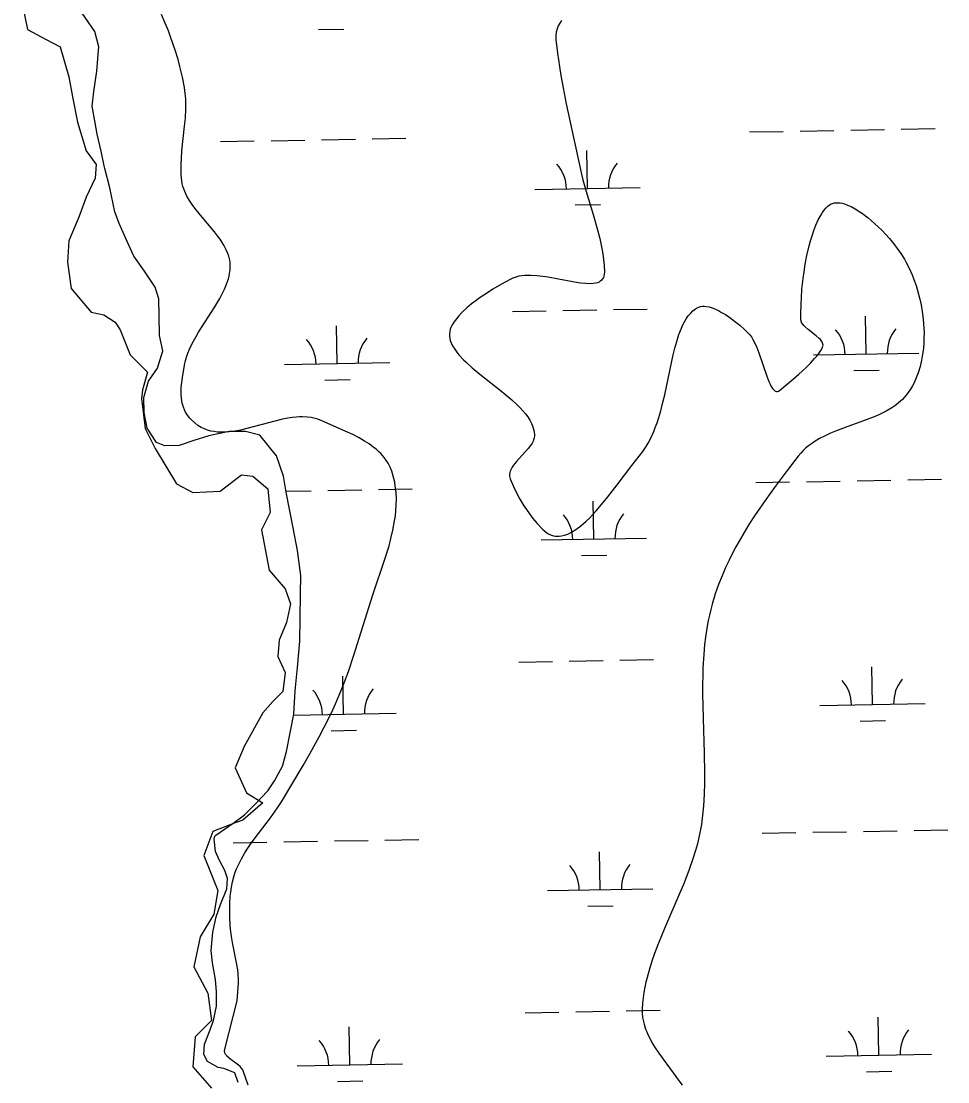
# Model space of a CAD drawing. Extents: x 3925854 to 3964121, y 224593 to 250589.
# Drawn here: x 3948908 to 3949787, y 234886 to 235892 of the extents above; entities that cross this region are included whole.
import ezdxf

# ---------------------------------------------------------------- set-up
doc = ezdxf.new("R2010")
doc.units = 0
for name, color, linetype in [('V-RIVR-EDGE', 7, 'Continuous'), ('V-SITE-VEGE', 7, 'Continuous'), ('V-WETL-SWMP', 7, 'Continuous')]:
    doc.layers.add(name, color=color, linetype=linetype)

msp = doc.modelspace()

# ---------------------------------------------------------------- linework, layer by layer
at = {"layer": 'V-RIVR-EDGE'}
msp.add_lwpolyline([(3948908.432, 235913.568), (3948914.368, 235883.888), (3948932.176, 235874.39), (3948945.236, 235867.267), (3948953.546, 235838.774), (3948957.108, 235819.779), (3948961.857, 235796.034), (3948970.167, 235768.728), (3948979.665, 235755.669), (3948978.478, 235742.61), (3948970.167, 235724.802), (3948963.044, 235705.806), (3948953.546, 235683.249), (3948952.359, 235663.067), (3948955.921, 235638.135), (3948974.916, 235615.578), (3948986.788, 235613.204), (3948997.473, 235606.08), (3949002.222, 235598.957), (3949011.72, 235575.213), (3949028.341, 235558.592), (3949023.592, 235541.971), (3949022.405, 235533.66), (3949025.966, 235505.167), (3949035.464, 235486.172), (3949055.647, 235452.93), (3949071.08, 235444.619), (3949097.199, 235445.807), (3949117.382, 235461.24), (3949128.066, 235460.053), (3949142.313, 235448.181), (3949144.687, 235425.624), (3949136.377, 235409.003), (3949143.5, 235371.012), (3949158.934, 235353.204), (3949163.683, 235338.957), (3949160.121, 235321.149), (3949152.998, 235304.528), (3949151.811, 235289.095), (3949158.934, 235273.661), (3949156.56, 235255.853), (3949147.062, 235246.355), (3949137.564, 235235.67), (3949119.756, 235203.615), (3949111.446, 235183.433), (3949122.13, 235159.688), (3949137.564, 235150.191), (3949118.569, 235133.57), (3949111.446, 235131.195), (3949090.076, 235122.885), (3949081.765, 235100.328), (3949094.825, 235067.086), (3949091.263, 235044.529), (3949078.204, 235023.159), (3949072.268, 234994.666), (3949085.327, 234969.734), (3949088.888, 234943.616), (3949073.455, 234928.182), (3949071.08, 234899.689), (3949088.888, 234879.506)], dxfattribs=at)
at = {"layer": 'V-SITE-VEGE'}
for points in [[(3949193.515, 235512.632), (3949189.83, 235514.105), (3949186.046, 235515.186), (3949183.471, 235515.704), (3949179.979, 235516.161), (3949175.226, 235516.39), (3949172.465, 235516.343), (3949169.275, 235516.148), (3949165.586, 235515.755), (3949161.322, 235515.11), (3949156.397, 235514.158), (3949116.461, 235503.832), (3949111.269, 235502.857), (3949105.817, 235502.122), (3949100.124, 235501.763), (3949097.24, 235501.776), (3949094.31, 235501.948), (3949091.334, 235502.306), (3949088.319, 235502.881), (3949085.274, 235503.719), (3949082.206, 235504.85), (3949079.124, 235506.328), (3949076.037, 235508.202), (3949072.963, 235510.537), (3949069.912, 235513.394), (3949068.411, 235515.028), (3949066.19, 235517.879), (3949064.37, 235520.847), (3949063.362, 235522.884), (3949062.26, 235525.663), (3949061.177, 235529.467), (3949060.741, 235531.676), (3949060.391, 235534.23), (3949060.161, 235537.177), (3949060.102, 235540.563), (3949060.253, 235544.44), (3949060.661, 235548.851), (3949061.337, 235553.817), (3949063.305, 235565.313), (3949064.228, 235569.634), (3949065.523, 235573.957), (3949066.569, 235576.843), (3949068.175, 235580.689), (3949070.637, 235585.821), (3949074.387, 235592.666), (3949076.711, 235596.573), (3949092.18, 235620.854), (3949096.831, 235628.745), (3949099.073, 235632.946), (3949101.23, 235637.419), (3949103.208, 235642.176), (3949104.892, 235647.239), (3949105.567, 235649.846), (3949106.112, 235652.533), (3949106.505, 235655.3), (3949106.714, 235658.153), (3949106.708, 235661.089), (3949106.557, 235663.056), (3949106.272, 235665.009), (3949105.328, 235668.882), (3949104.443, 235671.442), (3949102.975, 235674.832), (3949100.562, 235679.311), (3949098.981, 235681.856), (3949097.021, 235684.752), (3949094.609, 235688.051), (3949091.672, 235691.812), (3949078.481, 235707.569), (3949073.221, 235714.19), (3949070.626, 235717.756), (3949068.079, 235721.589), (3949065.67, 235725.724), (3949063.528, 235730.189), (3949062.619, 235732.522), (3949061.834, 235734.944), (3949061.202, 235737.474), (3949060.751, 235740.107), (3949060.21, 235745.938), (3949060.036, 235751.896), (3949060.092, 235755.928), (3949060.345, 235761.374), (3949060.925, 235768.734), (3949063.432, 235792.08), (3949064.102, 235799.753), (3949064.546, 235808.488), (3949064.587, 235813.121), (3949064.444, 235818.032), (3949064.046, 235823.224), (3949063.305, 235828.704), (3949061.369, 235838.696), (3949058.973, 235848.715), (3949057.147, 235855.381), (3949054.451, 235864.224), (3949050.466, 235875.88), (3949048.014, 235882.437), (3949045.088, 235889.82), (3949041.6, 235898.082)], [(3949420.836, 235892.35), (3949419.182, 235889.937), (3949417.771, 235887.314), (3949416.654, 235884.453), (3949415.886, 235881.329), (3949415.524, 235877.911)], [(3949415.524, 235877.911), (3949415.635, 235874.196), (3949417.062, 235861.425), (3949418.883, 235848.596), (3949420.286, 235840.021), (3949422.352, 235828.563), (3949425.381, 235813.258), (3949439.834, 235746.602), (3949441.192, 235741.121), (3949444.225, 235730.164), (3949450.866, 235708.28), (3949455.085, 235693.737), (3949457.205, 235685.453), (3949459.228, 235676.011), (3949460.093, 235670.99), (3949460.818, 235665.644), (3949461.344, 235659.957), (3949461.592, 235653.907), (3949461.473, 235651.64), (3949461.067, 235649.668), (3949460.643, 235648.509), (3949459.898, 235647.147), (3949458.591, 235645.643), (3949457.696, 235644.935), (3949456.543, 235644.251), (3949455.067, 235643.626), (3949453.179, 235643.102), (3949450.786, 235642.729), (3949447.76, 235642.576), (3949443.96, 235642.707), (3949439.23, 235643.19), (3949436.559, 235643.569), (3949426.567, 235645.344), (3949418.135, 235646.999), (3949408.284, 235648.791), (3949403.046, 235649.574), (3949397.54, 235650.188), (3949391.833, 235650.516), (3949388.976, 235650.522), (3949386.107, 235650.399), (3949383.239, 235650.116), (3949380.395, 235649.643), (3949377.593, 235648.949), (3949374.863, 235647.99), (3949372.231, 235646.725), (3949363.992, 235642.082), (3949355.853, 235637.322), (3949350.537, 235634.042), (3949343.656, 235629.477), (3949339.854, 235626.747), (3949335.652, 235623.503), (3949331.06, 235619.609), (3949326.129, 235614.885), (3949323.653, 235612.23), (3949321.14, 235609.289), (3949318.617, 235606.019), (3949317.052, 235603.594), (3949315.883, 235601.169), (3949315.313, 235599.555), (3949314.807, 235597.405), (3949314.564, 235594.534), (3949314.635, 235592.893), (3949314.893, 235591.019), (3949315.414, 235588.877), (3949316.284, 235586.426), (3949317.621, 235583.626), (3949319.561, 235580.423), (3949322.266, 235576.757), (3949323.905, 235574.799), (3949327.933, 235570.482), (3949330.374, 235568.102), (3949336.211, 235562.839), (3949343.438, 235556.832), (3949362.823, 235541.517), (3949368.211, 235537.12), (3949373.704, 235532.408), (3949379.145, 235527.351), (3949381.74, 235524.73), (3949384.243, 235522.014), (3949386.61, 235519.202), (3949388.808, 235516.288), (3949390.778, 235513.267), (3949392.474, 235510.133), (3949393.825, 235506.887), (3949394.763, 235503.516), (3949395.048, 235501.798), (3949395.202, 235500.051), (3949395.208, 235498.267), (3949394.962, 235496.363), (3949394.391, 235494.456), (3949393.848, 235493.184), (3949392.947, 235491.486), (3949391.466, 235489.219), (3949389.105, 235486.194), (3949378.058, 235474.058), (3949375.328, 235470.589), (3949374.101, 235468.739), (3949373.02, 235466.763), (3949372.166, 235464.66), (3949371.654, 235462.417), (3949371.568, 235461.26)], [(3949666.721, 235579.231), (3949668.393, 235582.074), (3949668.849, 235583.259), (3949668.97, 235584.447), (3949668.88, 235585.24), (3949668.565, 235586.299), (3949667.827, 235587.71), (3949666.377, 235589.594), (3949665.345, 235590.673), (3949662.363, 235593.317), (3949654.814, 235599.25), (3949651.988, 235601.724), (3949650.7, 235603.047), (3949649.551, 235604.46), (3949648.629, 235605.968), (3949648.066, 235607.579), (3949647.97, 235608.413), (3949647.872, 235613.709), (3949648.07, 235623.613), (3949648.367, 235629.345), (3949648.976, 235637.351), (3949650.063, 235647.546), (3949650.917, 235653.878), (3949652.074, 235661.143), (3949653.641, 235669.378), (3949655.756, 235678.557), (3949657.03, 235683.29), (3949658.505, 235688.176), (3949660.209, 235693.169), (3949662.181, 235698.199), (3949664.46, 235703.174), (3949667.051, 235707.894), (3949668.495, 235710.143), (3949670.043, 235712.289), (3949671.71, 235714.307), (3949673.5, 235716.162), (3949675.03, 235717.397), (3949676.703, 235718.331), (3949677.891, 235718.796), (3949679.564, 235719.222), (3949681.936, 235719.462), (3949683.361, 235719.437), (3949685.045, 235719.271), (3949687.038, 235718.909), (3949689.395, 235718.278), (3949692.182, 235717.285), (3949695.471, 235715.822), (3949699.344, 235713.756), (3949703.87, 235710.926), (3949706.313, 235709.234), (3949711.73, 235705.101), (3949714.708, 235702.619), (3949717.858, 235699.838), (3949721.176, 235696.731), (3949724.645, 235693.292), (3949728.237, 235689.51), (3949731.917, 235685.383), (3949735.633, 235680.933), (3949739.311, 235676.175), (3949742.85, 235671.168), (3949746.073, 235666.066), (3949747.538, 235663.486), (3949750.608, 235657.452), (3949753.405, 235651.134), (3949755.115, 235646.786), (3949757.194, 235640.841), (3949759.594, 235632.69), (3949760.772, 235627.943), (3949761.937, 235622.456), (3949763.029, 235616.126), (3949763.95, 235608.851), (3949764.569, 235600.53), (3949764.702, 235596.109), (3949764.69, 235591.419), (3949764.495, 235586.46), (3949764.083, 235581.236), (3949763.401, 235575.749), (3949762.394, 235570.021), (3949760.991, 235564.08), (3949759.115, 235557.962), (3949757.988, 235554.907), (3949756.711, 235551.833), (3949755.271, 235548.749), (3949753.651, 235545.664), (3949751.832, 235542.598), (3949749.803, 235539.565), (3949747.538, 235536.581), (3949745.918, 235534.679), (3949744.203, 235532.868), (3949740.511, 235529.503), (3949737.869, 235527.435), (3949734.142, 235524.873), (3949728.848, 235521.762), (3949725.677, 235520.122), (3949721.94, 235518.352), (3949717.543, 235516.443), (3949712.38, 235514.383), (3949706.346, 235512.141), (3949689.954, 235506.326), (3949680.689, 235502.81), (3949675.862, 235500.786)], [(3949371.568, 235461.26), (3949371.623, 235460.066), (3949371.834, 235458.833), (3949372.231, 235457.561), (3949375.258, 235450.373), (3949378.789, 235443.127), (3949381.408, 235438.312), (3949385.226, 235431.965), (3949387.567, 235428.398), (3949390.383, 235424.39), (3949393.78, 235419.925), (3949397.889, 235415.008), (3949402.869, 235409.673), (3949404.971, 235407.756), (3949407.115, 235406.187), (3949408.563, 235405.327), (3949410.521, 235404.405), (3949413.173, 235403.564), (3949414.709, 235403.273), (3949416.48, 235403.101), (3949418.526, 235403.115), (3949420.89, 235403.39), (3949423.618, 235404.022), (3949426.77, 235405.145), (3949430.411, 235406.908), (3949434.46, 235409.398), (3949439.099, 235412.856), (3949441.663, 235415.012), (3949444.401, 235417.492), (3949447.321, 235420.323), (3949450.432, 235423.526), (3949453.742, 235427.128), (3949457.254, 235431.144), (3949464.897, 235440.454), (3949473.652, 235451.788), (3949487.616, 235470.222), (3949498.169, 235483.456), (3949501.257, 235488.134), (3949503.162, 235491.423), (3949505.523, 235495.998), (3949508.376, 235502.404), (3949509.871, 235506.205), (3949511.469, 235510.652), (3949513.16, 235515.856), (3949514.942, 235521.932), (3949516.806, 235529.004), (3949518.753, 235537.19), (3949525.53, 235569.122), (3949526.913, 235575.235), (3949528.459, 235581.537), (3949530.222, 235587.951), (3949532.28, 235594.388), (3949534.687, 235600.616), (3949536.063, 235603.643), (3949537.583, 235606.578), (3949539.262, 235609.392), (3949541.124, 235612.054), (3949543.194, 235614.532), (3949545.498, 235616.777), (3949548.073, 235618.745), (3949550.95, 235620.385), (3949552.754, 235621.024), (3949554.743, 235621.323), (3949556.16, 235621.346), (3949558.155, 235621.168), (3949560.975, 235620.588), (3949564.631, 235619.398), (3949566.943, 235618.442), (3949569.644, 235617.154), (3949572.78, 235615.466), (3949576.386, 235613.291), (3949580.48, 235610.553), (3949585.039, 235607.19), (3949589.958, 235603.184), (3949594.845, 235598.773), (3949599.459, 235594.046), (3949600.993, 235592.111), (3949602.457, 235589.823), (3949604.62, 235585.674), (3949606.18, 235582.119), (3949608.163, 235576.999), (3949615.609, 235554.985), (3949617.561, 235549.877), (3949618.647, 235547.409), (3949619.816, 235545.111), (3949621.094, 235543.094), (3949622.468, 235541.525), (3949623.206, 235540.952), (3949623.982, 235540.55), (3949624.797, 235540.358), (3949625.661, 235540.403), (3949626.574, 235540.726), (3949627.543, 235541.368), (3949640.818, 235552.249), (3949646.061, 235556.779), (3949653.063, 235563.261), (3949656.891, 235567.115), (3949660.956, 235571.588), (3949662.937, 235573.984), (3949664.878, 235576.532), (3949666.721, 235579.231)], [(3949123.555, 234882.417), (3949119.066, 234895.895), (3949118.541, 234896.878), (3949117.184, 234898.724), (3949116.09, 234899.875), (3949114.454, 234901.329), (3949107.169, 234906.655), (3949105.277, 234908.169), (3949103.448, 234909.967), (3949102.667, 234910.973), (3949102.018, 234912.095), (3949101.568, 234913.352), (3949101.392, 234914.782), (3949101.6, 234916.414), (3949113.225, 234962.199), (3949114.531, 234979.183), (3949114.556, 234982.089), (3949114.245, 234987.898), (3949113.815, 234991.766), (3949113.022, 234996.923), (3949108.84, 235017.532), (3949107.798, 235023.42), (3949106.954, 235030.152), (3949106.708, 235033.742), (3949106.395, 235041.549), (3949106.253, 235049.356), (3949106.327, 235054.562), (3949106.712, 235061.499), (3949107.118, 235065.466), (3949107.771, 235069.996), (3949108.803, 235075.175), (3949110.409, 235081.094), (3949111.47, 235084.252), (3949112.772, 235087.619), (3949114.368, 235091.211), (3949117.395, 235097.146), (3949120.632, 235102.756), (3949122.889, 235106.34), (3949125.996, 235110.954), (3949130.27, 235116.877), (3949143.863, 235134.53), (3949148.164, 235140.359), (3949152.85, 235147.248), (3949155.217, 235151.072), (3949175.695, 235185.609), (3949182.371, 235197.228), (3949191.043, 235212.897), (3949195.847, 235221.976), (3949201.172, 235232.482), (3949203.986, 235238.331), (3949206.671, 235244.223), (3949211.705, 235256.116), (3949214.836, 235264.117), (3949218.781, 235274.859), (3949223.708, 235289.289), (3949242.024, 235347.418), (3949253.718, 235382.209), (3949257.312, 235394.094), (3949259.143, 235400.916), (3949260.97, 235408.723), (3949262.631, 235417.644), (3949263.3, 235422.395), (3949263.831, 235427.454), (3949264.162, 235432.832), (3949264.23, 235438.546), (3949263.949, 235444.608), (3949263.214, 235451.028), (3949262.645, 235454.323), (3949261.918, 235457.707), (3949261.006, 235461.18), (3949259.894, 235464.746), (3949258.324, 235468.698), (3949256.392, 235472.409), (3949254.918, 235474.754), (3949252.733, 235477.732), (3949249.466, 235481.451), (3949247.43, 235483.454), (3949244.969, 235485.643), (3949241.995, 235488.023), (3949238.409, 235490.593), (3949234.096, 235493.356), (3949228.943, 235496.309), (3949222.838, 235499.463), (3949215.686, 235502.834), (3949193.515, 235512.632)], [(3949675.862, 235500.786), (3949670.842, 235498.472), (3949665.677, 235495.789), (3949660.424, 235492.631), (3949657.833, 235490.866), (3949655.259, 235488.935), (3949652.711, 235486.817), (3949650.206, 235484.495), (3949647.767, 235481.935), (3949645.414, 235479.112), (3949634.914, 235465.477), (3949624.531, 235451.671), (3949617.744, 235442.359), (3949608.935, 235429.778), (3949604.059, 235422.5), (3949598.654, 235414.093), (3949592.727, 235404.36), (3949586.331, 235393.062), (3949583.104, 235386.954), (3949579.812, 235380.374), (3949576.491, 235373.278), (3949573.167, 235365.614), (3949569.9, 235357.33), (3949566.746, 235348.364), (3949563.789, 235338.64), (3949562.433, 235333.557), (3949561.163, 235328.261), (3949560.049, 235323.047), (3949559.062, 235317.818), (3949557.432, 235307.312), (3949556.59, 235300.283), (3949555.73, 235290.875), (3949555.001, 235278.29), (3949554.77, 235271.079), (3949554.645, 235262.825), (3949554.657, 235253.382), (3949554.827, 235242.581), (3949555.161, 235230.235), (3949556.209, 235197.406), (3949556.476, 235178.775), (3949556.396, 235168.898), (3949556.078, 235158.416), (3949555.421, 235147.308), (3949554.286, 235135.548), (3949553.504, 235129.521), (3949552.775, 235124.921), (3949551.904, 235120.323), (3949549.777, 235111.14), (3949548.097, 235105.025), (3949545.572, 235096.88), (3949541.771, 235086.038), (3949536.596, 235072.789), (3949533.241, 235064.73), (3949518.672, 235031.09), (3949512.929, 235017.178), (3949510.074, 235009.774), (3949507.24, 235001.894), (3949504.508, 234993.503), (3949501.986, 234984.57), (3949500.862, 234979.968), (3949499.846, 234975.22), (3949498.953, 234970.328), (3949498.22, 234965.286), (3949497.669, 234960.086), (3949497.333, 234954.724), (3949497.372, 234950.61), (3949497.79, 234946.528), (3949498.267, 234943.827), (3949499.138, 234940.245), (3949500.678, 234935.506), (3949501.737, 234932.815), (3949503.094, 234929.753), (3949504.821, 234926.267), (3949507, 234922.304), (3949509.726, 234917.797), (3949513.095, 234912.666), (3949517.201, 234906.823), (3949535.324, 234882.389)]]:
    msp.add_lwpolyline(points, dxfattribs=at)
at = {"layer": 'V-WETL-SWMP'}
for p, q in [((3948978.342, 235881.939), (3948966.148, 235899.229)), ((3948981.925, 235867.259), (3948978.342, 235881.939)), ((3949190.285, 235883.805), (3949214.281, 235884.242)), ((3948981.056, 235856.214), (3948981.925, 235867.259)), ((3948980.197, 235844.187), (3948981.056, 235856.214)), ((3948977.204, 235825.026), (3948980.197, 235844.187)), ((3948975.874, 235811.032), (3948977.204, 235825.026)), ((3948978.486, 235795.362), (3948975.874, 235811.032)), ((3948980.558, 235784.591), (3948978.486, 235795.362)), ((3948984.156, 235768.44), (3948980.558, 235784.591)), ((3949599.184, 235786.583), (3949631.179, 235787.165)), ((3949647.176, 235787.456), (3949679.171, 235788.038)), ((3949695.168, 235788.328), (3949727.163, 235788.91)), ((3949743.16, 235789.201), (3949775.155, 235789.783)), ((3949097.359, 235777.458), (3949129.354, 235778.04)), ((3949145.351, 235778.331), (3949177.346, 235778.913)), ((3949193.343, 235779.204), (3949225.338, 235779.786)), ((3949241.335, 235780.076), (3949273.33, 235780.658)), ((3948987.241, 235754.492), (3948984.156, 235768.44)), ((3949445.54, 235733.039), (3949444.886, 235769.033)), ((3948987.759, 235751.799), (3948987.241, 235754.492)), ((3948992.603, 235733.699), (3948987.759, 235751.799)), ((3948997.249, 235710.936), (3948992.603, 235733.699)), ((3949395.549, 235732.13), (3949495.532, 235733.948)), ((3949001.287, 235699.695), (3948997.249, 235710.936)), ((3949433.823, 235717.392), (3949457.819, 235717.829)), ((3949009.064, 235682.606), (3949001.287, 235699.695)), ((3949015.338, 235668.69), (3949009.064, 235682.606)), ((3949025.292, 235654.565), (3949015.338, 235668.69)), ((3949035.504, 235639.218), (3949025.292, 235654.565)), ((3949038.804, 235628.214), (3949035.504, 235639.218)), ((3949039.214, 235612.031), (3949038.804, 235628.214)), ((3949039.648, 235593.395), (3949039.214, 235612.031)), ((3949374.243, 235616.292), (3949406.238, 235616.873)), ((3949422.235, 235617.164), (3949454.23, 235617.746)), ((3949470.227, 235618.037), (3949502.222, 235618.619)), ((3949709.876, 235575.957), (3949709.221, 235611.951)), ((3949208.051, 235566.832), (3949207.396, 235602.826)), ((3949042.738, 235578.956), (3949039.648, 235593.395)), ((3949037.755, 235562.473), (3949042.738, 235578.956)), ((3949659.884, 235575.048), (3949759.867, 235576.866)), ((3949029.297, 235550.123), (3949037.755, 235562.473)), ((3949158.059, 235565.923), (3949258.042, 235567.741)), ((3949698.158, 235560.31), (3949722.154, 235560.746)), ((3949024.794, 235534.626), (3949029.297, 235550.123)), ((3949196.333, 235551.185), (3949220.329, 235551.622)), ((3949024.939, 235520.402), (3949024.794, 235534.626)), ((3949027.789, 235505.47), (3949024.939, 235520.402)), ((3949036.754, 235492.072), (3949027.789, 235505.47)), ((3949105.567, 235502.582), (3949086.481, 235498.218)), ((3949121.019, 235502.494), (3949105.567, 235502.582)), ((3949134.79, 235498.955), (3949121.019, 235502.494)), ((3949044.634, 235488.963), (3949036.754, 235492.072)), ((3949072.299, 235493.905), (3949058.368, 235489.103)), ((3949086.481, 235498.218), (3949072.299, 235493.905)), ((3949150.687, 235479.25), (3949134.79, 235498.955)), ((3949058.368, 235489.103), (3949044.634, 235488.963)), ((3949157.258, 235460.186), (3949150.687, 235479.25)), ((3949159.62, 235445.004), (3949157.258, 235460.186)), ((3949605.232, 235453.963), (3949637.227, 235454.545)), ((3949653.224, 235454.836), (3949685.219, 235455.418)), ((3949701.216, 235455.708), (3949733.211, 235456.29)), ((3949749.208, 235456.581), (3949781.203, 235457.163)), ((3949159.487, 235445.858), (3949183.394, 235446.293)), ((3949166.343, 235410.98), (3949159.62, 235445.004)), ((3949199.391, 235446.584), (3949231.386, 235447.166)), ((3949247.383, 235447.456), (3949279.378, 235448.038)), ((3949451.588, 235400.419), (3949450.934, 235436.413)), ((3949170.486, 235389.439), (3949166.343, 235410.98)), ((3949401.597, 235399.51), (3949501.58, 235401.328)), ((3949173.668, 235365.926), (3949170.486, 235389.439)), ((3949439.871, 235384.772), (3949463.867, 235385.209)), ((3949173.355, 235348.509), (3949173.668, 235365.926)), ((3949173.099, 235325.452), (3949173.355, 235348.509)), ((3949172.585, 235303.618), (3949173.099, 235325.452)), ((3949170.387, 235278.579), (3949172.585, 235303.618)), ((3949168.404, 235256.485), (3949170.387, 235278.579)), ((3949380.291, 235283.672), (3949412.286, 235284.253)), ((3949428.283, 235284.544), (3949460.278, 235285.126)), ((3949476.275, 235285.417), (3949508.27, 235285.999)), ((3949715.924, 235243.337), (3949715.269, 235279.331)), ((3949214.099, 235234.212), (3949213.444, 235270.206)), ((3949166.914, 235234.15), (3949168.404, 235256.485)), ((3949665.932, 235242.428), (3949765.916, 235244.246)), ((3949159.914, 235199.006), (3949166.914, 235234.15)), ((3949166.755, 235233.351), (3949264.09, 235235.121)), ((3949704.206, 235227.69), (3949728.202, 235228.126)), ((3949202.381, 235218.565), (3949226.377, 235219.002)), ((3949156.132, 235184.988), (3949159.914, 235199.006)), ((3949148.669, 235171.177), (3949156.132, 235184.988)), ((3949142.39, 235161.548), (3949148.669, 235171.177)), ((3949130.015, 235148.423), (3949142.39, 235161.548)), ((3949120.058, 235138.757), (3949130.015, 235148.423)), ((3949110.566, 235131.548), (3949120.058, 235138.757)), ((3949101.309, 235125.322), (3949110.566, 235131.548)), ((3949091.351, 235115.655), (3949092.057, 235118.606)), ((3949092.057, 235118.606), (3949093.028, 235119.597)), ((3949093.028, 235119.597), (3949101.309, 235125.322)), ((3949611.28, 235121.343), (3949643.275, 235121.925)), ((3949659.272, 235122.216), (3949691.267, 235122.798)), ((3949707.264, 235123.088), (3949739.259, 235123.67)), ((3949755.257, 235123.961), (3949787.251, 235124.543)), ((3949092.697, 235103.896), (3949091.351, 235115.655)), ((3949109.455, 235112.218), (3949141.45, 235112.8)), ((3949157.447, 235113.091), (3949189.442, 235113.673)), ((3949205.439, 235113.964), (3949237.434, 235114.545)), ((3949253.431, 235114.836), (3949285.426, 235115.418)), ((3949096.463, 235095.35), (3949092.697, 235103.896)), ((3949457.636, 235067.799), (3949456.982, 235103.793)), ((3949101.708, 235086.084), (3949096.463, 235095.35)), ((3949104.237, 235078.506), (3949101.708, 235086.084)), ((3949103.601, 235068.689), (3949104.237, 235078.506)), ((3949097.377, 235053.665), (3949103.601, 235068.689)), ((3949407.645, 235066.89), (3949507.628, 235068.708)), ((3949093.328, 235041.851), (3949097.377, 235053.665)), ((3949445.919, 235052.152), (3949469.915, 235052.589)), ((3949090.284, 235027.594), (3949093.328, 235041.851)), ((3949088.747, 235009.92), (3949090.284, 235027.594)), ((3949089.845, 234998.403), (3949088.747, 235009.92)), ((3949092.705, 234982.49), (3949089.845, 234998.403)), ((3949093.561, 234970.726), (3949092.705, 234982.49)), ((3949093.698, 234957.238), (3949093.561, 234970.726)), ((3949090.892, 234943.72), (3949093.698, 234957.238)), ((3949386.339, 234951.052), (3949418.334, 234951.633)), ((3949434.331, 234951.924), (3949466.326, 234952.506)), ((3949482.323, 234952.797), (3949514.318, 234953.379)), ((3949721.972, 234910.717), (3949721.317, 234946.711)), ((3949087.073, 234933.38), (3949090.892, 234943.72)), ((3949220.147, 234901.592), (3949219.492, 234937.586)), ((3949082.29, 234921.314), (3949087.073, 234933.38)), ((3949081.654, 234911.497), (3949082.29, 234921.314)), ((3949085.155, 234904.91), (3949081.654, 234911.497)), ((3949671.98, 234909.808), (3949771.964, 234911.626)), ((3949095.27, 234899.127), (3949085.155, 234904.91)), ((3949100.675, 234898.2), (3949095.27, 234899.127)), ((3949111.02, 234893.891), (3949100.675, 234898.2)), ((3949170.155, 234900.683), (3949270.139, 234902.501)), ((3949114.3, 234884.849), (3949111.02, 234893.891)), ((3949208.429, 234885.945), (3949232.425, 234886.382)), ((3949710.254, 234895.07), (3949734.25, 234895.506))]:
    msp.add_line(p, q, dxfattribs=at)
for centre, start, end in [((3949390.298, 235732.51), 0.269879, 41.813537), ((3949500.765, 235734.518), 140.269876, 181.813534), ((3949263.276, 235568.311), 140.269876, 181.813534), ((3949654.633, 235575.427), 0.269879, 41.813537), ((3949765.101, 235577.436), 140.269876, 181.813534), ((3949152.808, 235566.302), 0.269879, 41.813537), ((3949396.346, 235399.889), 0.269879, 41.813537), ((3949506.814, 235401.898), 140.269876, 181.813534), ((3949269.324, 235235.691), 140.269876, 181.813534), ((3949660.681, 235242.807), 0.269879, 41.813537), ((3949771.149, 235244.816), 140.269876, 181.813534), ((3949158.856, 235233.682), 0.269879, 41.813537), ((3949402.394, 235067.269), 0.269879, 41.813537), ((3949512.862, 235069.278), 140.269876, 181.813534), ((3949666.729, 234910.187), 0.269879, 41.813537), ((3949777.197, 234912.196), 140.269876, 181.813534), ((3949164.904, 234901.062), 0.269879, 41.813537), ((3949275.372, 234903.071), 140.269876, 181.813534)]:
    msp.add_arc(centre, 35.246, start, end, dxfattribs=at)

doc.saveas('drawing.dxf')
